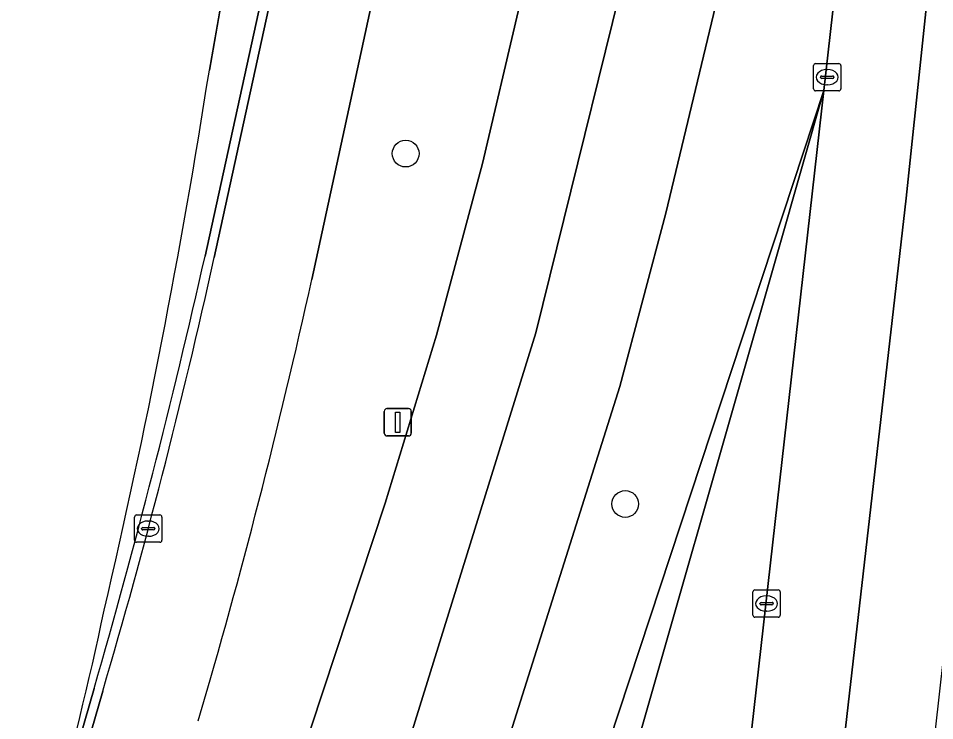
# Model space of a CAD drawing. Extents: x 160732 to 162107, y 387428 to 388479.
# Drawn here: x 162010.2 to 162043.77, y 387602.07 to 387627.81 of the extents above; entities that cross this region are included whole.
import ezdxf

# ---------------------------------------------------------------- set-up
doc = ezdxf.new("R2010")
doc.units = 0
for name, color, linetype in [('IMGEO_Berm_groen', 7, 'Continuous'), ('IMGEO_Boom', 7, 'Continuous'), ('IMGEO_Fietspad_gesloten', 7, 'Continuous'), ('IMGEO_Kolk', 7, 'Continuous'), ('IMGEO_Lichtmast', 7, 'Continuous'), ('IMGEO_Rijbaan_lokaal_open', 7, 'Continuous'), ('IMGEO_Rijbaan_regionaal_gesloten', 7, 'Continuous'), ('IMGEO_Verkeerseiland_groen', 7, 'Continuous')]:
    doc.layers.add(name, color=color, linetype=linetype)

msp = doc.modelspace()

# ---------------------------------------------------------------- linework, layer by layer
at = {"layer": 'IMGEO_Berm_groen'}
for points in [[(162078.939, 388086.659), (162076.265, 388053.874), (162063.587, 387938.826), (162058.212, 387890.638), (162045.271, 387774.61), (162041.163, 387745.007), (162038.136, 387726.282), (162034.793, 387707.612), (162031.801, 387692.315), (162031.23, 387689.642), (162028.125, 387675.112), (162018.37, 387632.538), (162017.199, 387625.902)], [(161983.221, 387479.765), (161992.515, 387489.107), (161993.746, 387500), (161995.111, 387512.365), (161996.899, 387524.195), (161999.346, 387534.66), (162000, 387536.886), (162001.965, 387543.576), (162010.062, 387568.114), (162011.339, 387572.056), (162014.383, 387581.39), (162016.098, 387586.6), (162020.922, 387601.792), (162023.646, 387610.041), (162025.518, 387616.202), (162027.21, 387622.492), (162038.971, 387672.62), (162043.416, 387694.444), (162045.786, 387706.079), (162050.875, 387735.171)], [(162017.041, 387619.091), (162032.317, 387688.968)], [(162036.123, 387688.22), (162020.951, 387618.232)], [(162017.199, 387625.902), (162018.37, 387632.538), (162008.802, 387634.295), (162009.195, 387625.439)], [(162006.788, 387484.716), (162006.851, 387485.243), (162007.549, 387491.535), (162007.335, 387491.549), (162007.379, 387491.951), (162007.432, 387492.332), (162007.639, 387492.318), (162008.327, 387498.821), (162007.916, 387498.894), (162008.034, 387500), (162009.618, 387514.801), (162013.484, 387533.353), (162038.048, 387619.336), (162039.713, 387625.165), (162007.837, 387528.526), (162006.056, 387520.056), (162003.634, 387500), (162002.318, 387489.107), (162000.741, 387476.046), (162000.709, 387473.795), (162000.934, 387471.13)], [(162036.9, 387600.281), (162039.713, 387625.165), (162038.048, 387619.336), (162013.484, 387533.353), (162009.618, 387514.801), (162011.072, 387514.683), (162011.226, 387516.214), (162011.677, 387520.211), (162012.194, 387523.377)], [(162000, 387557.856), (162007.615, 387583.577), (162007.319, 387583.659), (162012.975, 387603.246)]]:
    msp.add_lwpolyline(points, dxfattribs=at)
for centre, radius, start, end in [((161751.74, 387667.337), 268.673, 346.82932, 351.12841), ((161751.74, 387667.337), 268.673, 346.82932, 351.12841), ((161753.389, 387678.303), 270.219, 343.87328, 347.34235), ((161784.202, 387670.504), 242.451, 343.60534, 347.54931), ((161895.515, 387630.839), 120.396, 340.46803, 348.15144), ((161895.515, 387630.839), 120.396, 340.46803, 348.15144)]:
    msp.add_arc(centre, radius, start, end, dxfattribs=at)
at = {"layer": 'IMGEO_Boom'}
for centre in [(162024.391, 387622.849), (162032.435, 387610.011)]:
    msp.add_circle(centre, 0.489, dxfattribs=at)
at = {"layer": 'IMGEO_Fietspad_gesloten'}
for points in [[(162020.951, 387618.232), (162036.123, 387688.22), (162032.644, 387688.883), (162017.375, 387619.041)], [(162013.291, 387603.152), (162007.615, 387583.577), (162000, 387557.856), (161992.428, 387532.281), (161987.197, 387514.193)]]:
    msp.add_lwpolyline(points, dxfattribs=at)
for centre, radius, start, end in [((161790.192, 387668.965), 232.604, 343.56418, 347.60607), ((161784.202, 387670.504), 242.451, 343.60534, 347.54931)]:
    msp.add_arc(centre, radius, start, end, dxfattribs=at)
at = {"layer": 'IMGEO_Kolk'}
for p, q in [((162039.334, 387625.223), (162039.334, 387626.075)), ((162039.409, 387626.149), (162040.261, 387626.149)), ((162039.822, 387625.929), (162039.847, 387625.929)), ((162040.335, 387626.075), (162040.335, 387625.223)), ((162039.593, 387625.643), (162039.593, 387625.655)), ((162040.031, 387625.606), (162039.633, 387625.606)), ((162039.636, 387625.692), (162040.034, 387625.692)), ((162040.077, 387625.655), (162040.077, 387625.643)), ((162039.845, 387625.369), (162039.82, 387625.369)), ((162040.261, 387625.149), (162039.409, 387625.149)), ((162014.46, 387608.682), (162014.46, 387609.534)), ((162014.535, 387609.608), (162015.387, 387609.608)), ((162015.461, 387609.534), (162015.461, 387608.682)), ((162014.719, 387609.102), (162014.719, 387609.114)), ((162014.762, 387609.151), (162015.16, 387609.151)), ((162014.948, 387609.388), (162014.973, 387609.388)), ((162015.203, 387609.114), (162015.203, 387609.102)), ((162015.157, 387609.065), (162014.759, 387609.065)), ((162014.971, 387608.828), (162014.946, 387608.828)), ((162015.387, 387608.608), (162014.535, 387608.608)), ((162037.113, 387605.936), (162037.113, 387606.788)), ((162037.188, 387606.862), (162038.04, 387606.862)), ((162038.114, 387606.788), (162038.114, 387605.936)), ((162037.601, 387606.642), (162037.626, 387606.642)), ((162037.372, 387606.356), (162037.372, 387606.368)), ((162037.81, 387606.319), (162037.412, 387606.319)), ((162037.415, 387606.405), (162037.813, 387606.405)), ((162037.856, 387606.368), (162037.856, 387606.356)), ((162038.04, 387605.862), (162037.188, 387605.862)), ((162037.624, 387606.082), (162037.599, 387606.082))]:
    msp.add_line(p, q, dxfattribs=at)
for points in [[(162039.334, 387625.223), (162039.334, 387626.075)], [(162039.409, 387626.149), (162040.261, 387626.149)], [(162040.335, 387626.075), (162040.335, 387625.223)], [(162040.261, 387625.149), (162039.409, 387625.149)], [(162014.46, 387608.682), (162014.46, 387609.534)], [(162014.535, 387609.608), (162015.387, 387609.608)], [(162015.461, 387609.534), (162015.461, 387608.682)], [(162015.387, 387608.608), (162014.535, 387608.608)], [(162037.113, 387605.936), (162037.113, 387606.788)], [(162037.188, 387606.862), (162038.04, 387606.862)], [(162038.114, 387606.788), (162038.114, 387605.936)], [(162038.04, 387605.862), (162037.188, 387605.862)]]:
    msp.add_lwpolyline(points, dxfattribs=at)
for centre, radius, start, end in [((162039.411, 387626.073), 0.0765, 91.552, 178.448), ((162039.411, 387626.073), 0.0765, 91.552, 178.448), ((162040.259, 387626.073), 0.0765, 1.552, 88.448), ((162040.259, 387626.073), 0.0765, 1.552, 88.448), ((162039.633, 387625.652), 0.0403, 85.8775, 175.7526), ((162039.63, 387625.642), 0.0366, 178.938, 274.7102), ((162040.034, 387625.649), 0.043, 264.8664, 352.4533), ((162040.038, 387625.654), 0.0386, 1.7309, 96.639), ((162039.411, 387625.225), 0.0765, 181.552, 268.448), ((162039.411, 387625.225), 0.0765, 181.552, 268.448), ((162040.259, 387625.225), 0.0765, 271.552, 358.448), ((162040.259, 387625.225), 0.0765, 271.552, 358.448), ((162014.537, 387609.532), 0.0765, 91.552, 178.448), ((162014.537, 387609.532), 0.0765, 91.552, 178.448), ((162015.385, 387609.532), 0.0765, 1.552, 88.448), ((162015.385, 387609.532), 0.0765, 1.552, 88.448), ((162014.759, 387609.111), 0.0403, 85.8775, 175.7526), ((162015.164, 387609.113), 0.0386, 1.7309, 96.639), ((162014.756, 387609.101), 0.0366, 178.938, 274.7102), ((162015.16, 387609.108), 0.043, 264.8664, 352.4533), ((162014.537, 387608.684), 0.0765, 181.552, 268.448), ((162014.537, 387608.684), 0.0765, 181.552, 268.448), ((162015.385, 387608.684), 0.0765, 271.552, 358.448), ((162015.385, 387608.684), 0.0765, 271.552, 358.448), ((162037.19, 387606.786), 0.0765, 91.552, 178.448), ((162037.19, 387606.786), 0.0765, 91.552, 178.448), ((162038.038, 387606.786), 0.0765, 1.552, 88.448), ((162038.038, 387606.786), 0.0765, 1.552, 88.448), ((162037.412, 387606.365), 0.0403, 85.8775, 175.7526), ((162037.409, 387606.355), 0.0366, 178.938, 274.7102), ((162037.813, 387606.362), 0.043, 264.8664, 352.4533), ((162037.817, 387606.367), 0.0386, 1.7309, 96.639), ((162037.19, 387605.938), 0.0765, 181.552, 268.448), ((162037.19, 387605.938), 0.0765, 181.552, 268.448), ((162038.038, 387605.938), 0.0765, 271.552, 358.448), ((162038.038, 387605.938), 0.0765, 271.552, 358.448)]:
    msp.add_arc(centre, radius, start, end, dxfattribs=at)
for centre, major_axis, ratio, start_param, end_param in [((162039.821, 387625.649), (-0.387, 0.002), 0.722429, 4.712389, 7.853982), ((162039.846, 387625.649), (-0.39, 0.002), 0.717154, 1.570796, 4.712389), ((162014.947, 387609.108), (-0.387, 0.002), 0.722429, 4.712389, 7.853982), ((162014.972, 387609.108), (-0.39, 0.002), 0.717154, 1.570796, 4.712389), ((162037.6, 387606.362), (-0.387, 0.002), 0.722429, 4.712389, 7.853982), ((162037.625, 387606.362), (-0.39, 0.002), 0.717154, 1.570796, 4.712389)]:
    msp.add_ellipse(centre, major_axis=major_axis, ratio=ratio, start_param=start_param, end_param=end_param, dxfattribs=at)
at = {"layer": 'IMGEO_Lichtmast'}
for p, q in [((162023.705, 387613.505), (162024.495, 387613.505)), ((162024.495, 387613.505), (162023.705, 387613.505)), ((162023.605, 387612.605), (162023.605, 387613.405)), ((162023.605, 387613.405), (162023.605, 387612.605)), ((162024.595, 387613.405), (162024.595, 387612.605)), ((162024.595, 387612.605), (162024.595, 387613.405)), ((162024.495, 387612.505), (162023.705, 387612.505)), ((162023.705, 387612.505), (162024.495, 387612.505))]:
    msp.add_line(p, q, dxfattribs=at)
msp.add_lwpolyline([(162024.025, 387613.38), (162024.175, 387613.38), (162024.175, 387612.63), (162024.025, 387612.63), (162024.025, 387613.38)], dxfattribs=at)
for centre, start, end in [((162023.705, 387613.405), 90, 180), ((162023.705, 387613.405), 90, 180), ((162024.495, 387613.405), 0, 90), ((162024.495, 387613.405), 360, 90), ((162023.705, 387612.605), 180, 270), ((162023.705, 387612.605), 180, 270), ((162024.495, 387612.605), 270, 0), ((162024.495, 387612.605), 270, 0)]:
    msp.add_arc(centre, 0.1, start, end, dxfattribs=at)
at = {"layer": 'IMGEO_Rijbaan_lokaal_open'}
for points in [[(162032.644, 387688.883), (162032.317, 387688.968), (162017.041, 387619.091)], [(162017.375, 387619.041), (162032.644, 387688.883)], [(162012.975, 387603.246), (162007.319, 387583.659), (162007.615, 387583.577), (162013.291, 387603.152)]]:
    msp.add_lwpolyline(points, dxfattribs=at)
for centre, radius, start, end in [((161753.389, 387678.303), 270.219, 343.87328, 347.34235), ((161790.192, 387668.965), 232.604, 343.56418, 347.60607)]:
    msp.add_arc(centre, radius, start, end, dxfattribs=at)
at = {"layer": 'IMGEO_Rijbaan_regionaal_gesloten'}
for points in [[(162010.771, 387558.998), (162014.876, 387571.828), (162023.571, 387598.28), (162029.156, 387616.28), (162033.257, 387632.856), (162040.305, 387661.344), (162043.37, 387676.388), (162044.752, 387686.025), (162048.12, 387709.504)], [(162045.786, 387706.079), (162043.416, 387694.444), (162038.971, 387672.62), (162027.21, 387622.492), (162025.518, 387616.202), (162023.646, 387610.041), (162020.922, 387601.792), (162016.098, 387586.6), (162014.383, 387581.39), (162011.339, 387572.056), (162010.062, 387568.114), (162001.965, 387543.576)], [(162042.756, 387652.083), (162048.791, 387685.235), (162044.752, 387686.025), (162043.37, 387676.388), (162040.305, 387661.344), (162033.257, 387632.856), (162029.156, 387616.28), (162023.571, 387598.28), (162014.876, 387571.828), (162010.771, 387558.998)], [(161999.545, 387489.107), (162000, 387493.165), (162000.744, 387500), (162001.92, 387510.839), (162003.342, 387520.717), (162005.124, 387529.178), (162008.267, 387540.197), (162023.566, 387586.883), (162028.452, 387602.325), (162032.234, 387614.315), (162033.919, 387620.661), (162039.087, 387642.212), (162041.515, 387652.286)]]:
    msp.add_lwpolyline(points, dxfattribs=at)
for points in [[(162042.724, 387621.214), (162049.426, 387684.861), (162050.39, 387694.019), (162048.791, 387685.235), (162042.756, 387652.083), (162039.713, 387625.165), (162036.9, 387600.281), (162031.055, 387548.094), (162030.195, 387540.61), (162030.122, 387540.189), (162030.037, 387539.846), (162028.306, 387524.144), (162028.223, 387523.424), (162026.491, 387507.982), (162026.057, 387504.125), (162025.602, 387500), (162024.34, 387488.562), (162024.302, 387488.202), (162022.405, 387472.158), (162021.125, 387460.77), (162020.423, 387455.113), (162023.71, 387454.878), (162026.095, 387475.901)], [(162045.809, 387619.589), (162053.173, 387684.484), (162049.426, 387684.861), (162042.724, 387621.214), (162026.095, 387475.901), (162023.71, 387454.878), (162027.256, 387454.624), (162027.862, 387460.083), (162031.024, 387487.802), (162035.798, 387530.42)]]:
    msp.add_lwpolyline(points, close=True, dxfattribs=at)
at = {"layer": 'IMGEO_Verkeerseiland_groen'}
for points in [[(162041.515, 387652.286), (162039.087, 387642.212), (162033.919, 387620.661), (162032.234, 387614.315), (162028.452, 387602.325), (162023.566, 387586.883), (162008.267, 387540.197), (162005.124, 387529.178), (162003.342, 387520.717), (162001.92, 387510.839), (162000.744, 387500), (162000, 387493.165), (161999.545, 387489.107), (162002.318, 387489.107), (162003.634, 387500), (162006.056, 387520.056), (162007.837, 387528.526), (162039.713, 387625.165)], [(162039.713, 387625.165), (162042.756, 387652.083)]]:
    msp.add_lwpolyline(points, dxfattribs=at)

doc.saveas('drawing.dxf')
